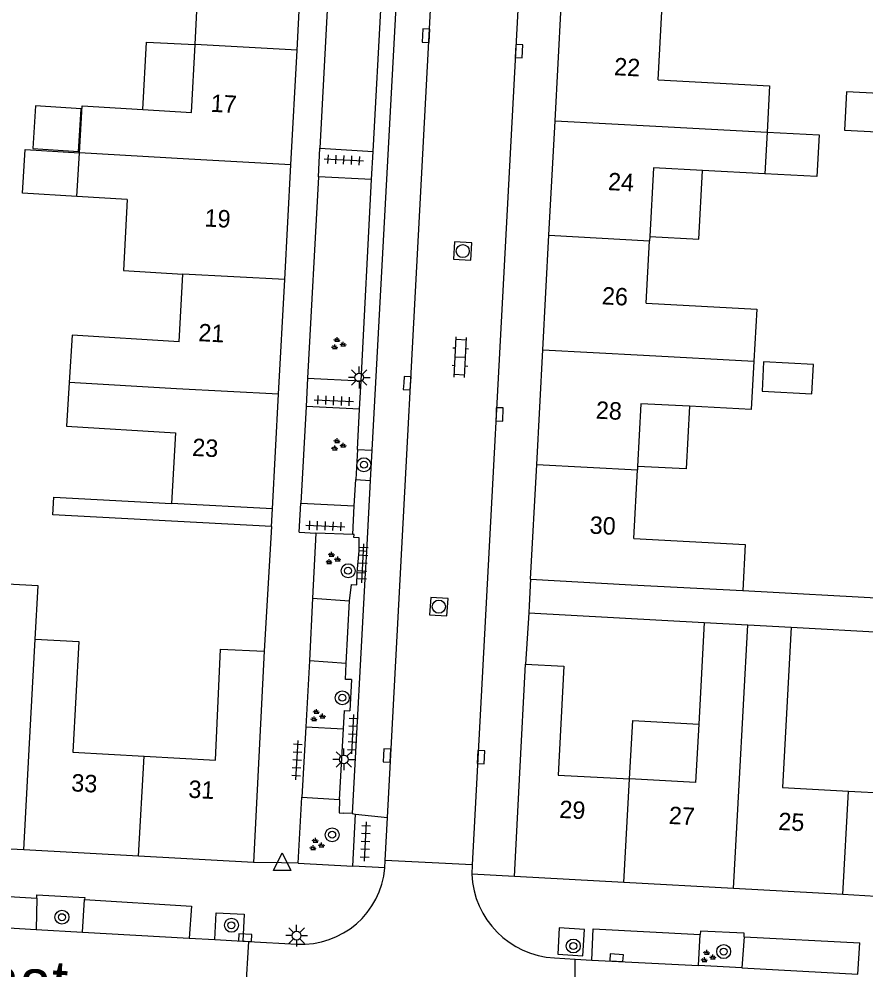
# Model space of a CAD drawing. Extents: x 132998 to 136004, y 396998 to 398512.
# Drawn here: x 133137.9 to 133186.4, y 398389.8 to 398444.3 of the extents above; entities that cross this region are included whole.
import ezdxf

# ---------------------------------------------------------------- set-up
doc = ezdxf.new("R2010")
doc.units = 0
for name, color, linetype in [('gg-afsc-erfafscheiding', 7, 'Continuous'), ('gg-afsc-hekwerk', 7, 'Continuous'), ('gg-afsc-muur', 7, 'Continuous'), ('gg-anno-huisnummerreeks BGT', 7, 'Continuous'), ('gg-anno-openbare ruimte label', 7, 'Continuous'), ('gg-bbg-gedigitaliseerde bebouwing', 7, 'Continuous'), ('gg-bbg-gedigitaliseerde bijgebouw', 7, 'Continuous'), ('gg-bbg-hoofdgebouw', 7, 'Continuous'), ('gg-bbg-luifel en loopbrug', 7, 'Continuous'), ('gg-bbg-tussenscheiding', 7, 'Continuous'), ('gg-knt-verharding', 7, 'Continuous'), ('gg-knt-verharding nz', 7, 'Continuous'), ('gt-grn-groengrens', 7, 'Continuous'), ('gt-grn-weggrens', 7, 'Continuous'), ('gt-symb-boom', 7, 'Continuous'), ('gt-symb-groenvak', 7, 'Continuous'), ('gt-symb-klinker verharding', 7, 'Continuous'), ('gt-symb-kolk', 7, 'Continuous'), ('gt-symb-lichtmast', 7, 'Continuous'), ('gt-symb-rioolschacht', 7, 'Continuous'), ('gt-symb-tegel verharding', 7, 'Continuous'), ('gt-symb-waterafsluiter', 7, 'Continuous')]:
    doc.layers.add(name, color=color, linetype=linetype)

# ---------------------------------------------------------------- blocks, each defined once
blk = doc.blocks.new('gt0-KOLK')
at = {"layer": 'gt-symb-kolk'}
blk.add_lwpolyline([(0, 0), (0.375, 0), (0.375, 0.4), (-0.375, 0.4), (-0.375, 0), (0, 0)], dxfattribs=at)
blk = doc.blocks.new('gt0-GRVAK')
at = {"layer": 'gt-symb-groenvak'}
for p, q in [((-0.11, 0.189), (-0.228, 0.24)), ((-0.182, 0.153), (0.088, 0.153)), ((-0.091, 0.211), (-0.156, 0.322)), ((-0.047, 0.214), (-0.047, 0.393)), ((-0.004, 0.211), (0.061, 0.322)), ((0.015, 0.189), (0.133, 0.24)), ((0.262, -0.052), (0.197, 0.059)), ((0.305, -0.049), (0.305, 0.13)), ((0.349, -0.052), (0.414, 0.059)), ((-0.245, -0.228), (-0.363, -0.177)), ((-0.318, -0.264), (-0.047, -0.264)), ((-0.226, -0.206), (-0.291, -0.095)), ((-0.183, -0.203), (-0.183, -0.024)), ((-0.139, -0.206), (-0.074, -0.095)), ((-0.12, -0.228), (-0.002, -0.177)), ((0.243, -0.074), (0.125, -0.023)), ((0.17, -0.11), (0.441, -0.11)), ((0.368, -0.074), (0.486, -0.023))]:
    blk.add_line(p, q, dxfattribs=at)
blk = doc.blocks.new('gt0-TEG1')
at = {"layer": 'gt-symb-tegel verharding'}
for p, q in [((-1.125, 0), (1.125, 0)), ((-0.9, -0.25), (-0.9, 0.25)), ((-0.45, -0.25), (-0.45, 0.25)), ((0, -0.25), (0, 0.25)), ((0.45, -0.25), (0.45, 0.25)), ((0.9, -0.25), (0.9, 0.25))]:
    blk.add_line(p, q, dxfattribs=at)
blk = doc.blocks.new('gt0-LMAST')
at = {"layer": 'gt-symb-lichtmast'}
for p, q in [((-0.005, 0.246), (-0.005, 0.621)), ((-0.182, 0.173), (-0.447, 0.438)), ((0.172, 0.173), (0.437, 0.438)), ((-0.255, -0.004), (-0.63, -0.004)), ((-0.182, -0.181), (-0.447, -0.446)), ((-0.005, -0.254), (-0.005, -0.629)), ((0.437, -0.446), (0.172, -0.181)), ((0.245, -0.004), (0.62, -0.004))]:
    blk.add_line(p, q, dxfattribs=at)
blk.add_circle((-0.005, -0.004), 0.25, dxfattribs=at)
blk = doc.blocks.new('gt0-BOOM')
at = {"layer": 'gt-symb-boom'}
for radius in [0.4, 0.2]:
    blk.add_circle((0, 0), radius, dxfattribs=at)
blk = doc.blocks.new('gt0-RS')
at = {"layer": 'gt-symb-rioolschacht'}
blk.add_lwpolyline([(-0.5, -0.5), (0.5, -0.5), (0.5, 0.5), (-0.5, 0.5)], close=True, dxfattribs=at)
blk.add_circle((0, 0), 0.375, dxfattribs=at)
blk = doc.blocks.new('gt0-KL1')
at = {"layer": 'gt-symb-klinker verharding'}
for p, q in [((-1.15, 0.3), (1.15, 0.3)), ((-1, -0.3), (-1, 0.3)), ((-0.5, 0.3), (-0.5, 0.45)), ((0, -0.3), (0, 0.3)), ((0.5, 0.3), (0.5, 0.45)), ((1, -0.3), (1, 0.3)), ((-1.15, -0.3), (1.15, -0.3)), ((-0.5, -0.45), (-0.5, -0.3)), ((0.5, -0.45), (0.5, -0.3))]:
    blk.add_line(p, q, dxfattribs=at)
blk = doc.blocks.new('gt0-WAFSL')
at = {"layer": 'gt-symb-waterafsluiter'}
for p, q in [((-0.5, -0.333), (0, 0.667)), ((0, 0.667), (0.5, -0.333)), ((0.5, -0.333), (-0.5, -0.333))]:
    blk.add_line(p, q, dxfattribs=at)

msp = doc.modelspace()

# ---------------------------------------------------------------- linework, layer by layer
at = {"layer": 'gg-afsc-erfafscheiding'}
for p, q in [((133167.12, 398410.254), (133177.186, 398409.693)), ((133182.178, 398409.414), (133189.746, 398408.992))]:
    msp.add_line(p, q, dxfattribs=at)
for points in [[(133179.394, 398411.516), (133187.763, 398411.07), (133188.662, 398412.055), (133190.746, 398451.096), (133192.171, 398451.016), (133191.428, 398437.107)], [(133152.365, 398415.185), (133139.825, 398415.864), (133139.88, 398416.874), (133146.639, 398416.515)]]:
    msp.add_lwpolyline(points, dxfattribs=at)
at = {"layer": 'gg-afsc-hekwerk'}
msp.add_line((133167.23, 398412.17), (133167.146, 398410.672), dxfattribs=at)
at = {"layer": 'gg-afsc-muur'}
for p, q in [((133152.365, 398415.185), (133151.94, 398408.04)), ((133167.146, 398410.672), (133167.12, 398410.254)), ((133167.12, 398410.254), (133166.935, 398407.303))]:
    msp.add_line(p, q, dxfattribs=at)
at = {"layer": 'gg-bbg-gedigitaliseerde bebouwing'}
for p, q in [((133147.98, 398442.814), (133148.189, 398446.731)), ((133174.546, 398440.792), (133174.755, 398444.713)), ((133147.774, 398438.926), (133147.98, 398442.814)), ((133144.993, 398439.097), (133147.774, 398438.926)), ((133141.196, 398434.11), (133141.349, 398436.605)), ((133180.668, 398435.415), (133177.097, 398435.608)), ((133144.097, 398433.932), (133141.196, 398434.11)), ((133173.862, 398427.986), (133174.054, 398431.577)), ((133174.067, 398431.812), (133174.054, 398431.577)), ((133147.068, 398425.778), (133147.275, 398429.666)), ((133173.142, 398414.505), (133173.352, 398418.441)), ((133173.363, 398418.641), (133173.352, 398418.441)), ((133167.23, 398412.17), (133173.001, 398411.858)), ((133173.001, 398411.858), (133179.394, 398411.516)), ((133177.186, 398409.693), (133176.871, 398403.857)), ((133177.186, 398409.693), (133179.681, 398409.554)), ((133179.681, 398409.554), (133182.178, 398409.414)), ((133182.178, 398409.414), (133181.683, 398400.238)), ((133169.142, 398407.188), (133168.817, 398400.948)), ((133140.966, 398402.265), (133145.057, 398402.036)), ((133145.057, 398402.036), (133149.145, 398401.807)), ((133168.817, 398400.948), (133172.907, 398400.722)), ((133181.683, 398400.238), (133185.467, 398400.029)), ((133185.467, 398400.029), (133189.25, 398399.821))]:
    msp.add_line(p, q, dxfattribs=at)
for points in [[(133174.546, 398440.792), (133180.94, 398440.447), (133180.796, 398437.801)], [(133141.349, 398436.605), (133141.515, 398439.31), (133144.993, 398439.097)], [(133177.097, 398435.608), (133174.278, 398435.76), (133174.067, 398431.812)], [(133144.097, 398433.932), (133143.879, 398429.874), (133147.275, 398429.666)], [(133173.862, 398427.986), (133180.197, 398427.645), (133180.036, 398424.668)], [(133147.068, 398425.778), (133140.927, 398426.153), (133140.761, 398423.449)], [(133180.036, 398424.668), (133179.886, 398421.891), (133176.334, 398422.083)], [(133140.761, 398423.449), (133140.608, 398420.954), (133146.86, 398420.571), (133146.639, 398416.515)], [(133176.334, 398422.083), (133173.554, 398422.233), (133173.363, 398418.641)], [(133173.142, 398414.505), (133179.536, 398414.161), (133179.394, 398411.516)], [(133138.811, 398408.735), (133138.982, 398411.783), (133136.486, 398411.923), (133135.975, 398402.545)], [(133138.811, 398408.735), (133141.308, 398408.601), (133140.966, 398402.265)], [(133149.145, 398401.807), (133149.436, 398408.164), (133151.94, 398408.04)], [(133176.871, 398403.857), (133176.691, 398400.518), (133172.907, 398400.722)]]:
    msp.add_lwpolyline(points, dxfattribs=at)
at = {"layer": 'gg-bbg-gedigitaliseerde bijgebouw'}
for points in [[(133185.343, 398440.11), (133185.225, 398437.913), (133188.59, 398437.732), (133188.709, 398439.929), (133185.343, 398440.11)], [(133141.44, 398439.142), (133138.836, 398439.302), (133138.686, 398436.853), (133141.29, 398436.693), (133141.44, 398439.142)], [(133180.796, 398437.801), (133183.772, 398437.642), (133183.645, 398435.256), (133180.668, 398435.415)], [(133180.502, 398422.959), (133183.354, 398422.806), (133183.445, 398424.485), (133180.593, 398424.638), (133180.502, 398422.959)]]:
    msp.add_lwpolyline(points, dxfattribs=at)
at = {"layer": 'gg-bbg-hoofdgebouw'}
for p, q in [((133153.833, 398442.498), (133154.187, 398449.072)), ((133168.633, 398438.453), (133168.984, 398445.021)), ((133153.48, 398435.924), (133153.833, 398442.498)), ((133168.283, 398431.885), (133168.633, 398438.453)), ((133153.127, 398429.35), (133153.48, 398435.924)), ((133167.932, 398425.317), (133168.283, 398431.885)), ((133152.773, 398422.776), (133153.127, 398429.35)), ((133167.581, 398418.749), (133167.932, 398425.317)), ((133152.42, 398416.2), (133152.773, 398422.776)), ((133167.23, 398412.17), (133167.581, 398418.749)), ((133152.42, 398416.2), (133146.639, 398416.515)), ((133151.94, 398408.04), (133151.33, 398395.94)), ((133166.61, 398401.07), (133166.935, 398407.303)), ((133166.935, 398407.303), (133169.142, 398407.188)), ((133166.3, 398395.13), (133166.61, 398401.07)), ((133138.156, 398396.66), (133131.569, 398397.02)), ((133144.743, 398396.3), (133138.156, 398396.66)), ((133151.33, 398395.94), (133144.743, 398396.3)), ((133172.58, 398394.784), (133166.3, 398395.13)), ((133178.86, 398394.439), (133172.58, 398394.784)), ((133185.14, 398394.093), (133178.86, 398394.439)), ((133191.42, 398393.747), (133185.14, 398394.093))]:
    msp.add_line(p, q, dxfattribs=at)
at = {"layer": 'gg-bbg-luifel en loopbrug'}
for points in [[(133144.993, 398439.097), (133145.2, 398442.964), (133147.98, 398442.814)], [(133141.196, 398434.11), (133138.085, 398434.301), (133138.238, 398436.796), (133141.349, 398436.605)], [(133174.067, 398431.812), (133176.885, 398431.661), (133177.097, 398435.608)], [(133176.334, 398422.083), (133176.143, 398418.492), (133173.363, 398418.641)], [(133172.907, 398400.722), (133173.091, 398404.065), (133176.871, 398403.857)]]:
    msp.add_lwpolyline(points, dxfattribs=at)
at = {"layer": 'gg-bbg-tussenscheiding'}
for p, q in [((133153.833, 398442.498), (133147.98, 398442.814)), ((133168.633, 398438.453), (133174.404, 398438.145)), ((133174.404, 398438.145), (133180.796, 398437.801)), ((133180.796, 398437.801), (133180.668, 398435.415)), ((133147.628, 398436.24), (133141.349, 398436.605)), ((133153.48, 398435.924), (133147.628, 398436.24)), ((133168.283, 398431.885), (133174.054, 398431.577)), ((133153.127, 398429.35), (133147.275, 398429.666)), ((133167.932, 398425.317), (133173.703, 398425.009)), ((133173.703, 398425.009), (133180.036, 398424.668)), ((133146.922, 398423.091), (133140.761, 398423.449)), ((133152.773, 398422.776), (133146.922, 398423.091)), ((133167.581, 398418.749), (133173.352, 398418.441)), ((133179.187, 398400.376), (133179.681, 398409.554)), ((133138.471, 398402.405), (133138.811, 398408.735)), ((133138.156, 398396.66), (133138.471, 398402.405)), ((133144.743, 398396.3), (133145.057, 398402.036)), ((133172.58, 398394.784), (133172.907, 398400.722)), ((133178.86, 398394.439), (133179.187, 398400.376)), ((133185.14, 398394.093), (133185.467, 398400.029))]:
    msp.add_line(p, q, dxfattribs=at)
at = {"layer": 'gg-knt-verharding'}
for p, q in [((133167.357, 398460.755), (133163.87, 398395.795)), ((133155.753, 398448.287), (133155.142, 398436.874)), ((133158.204, 398436.681), (133158.813, 398448.12)), ((133155.142, 398436.874), (133158.204, 398436.681)), ((133155.054, 398435.239), (133154.433, 398423.689)), ((133158.108, 398435.078), (133155.054, 398435.239)), ((133157.506, 398423.535), (133158.108, 398435.078)), ((133154.433, 398423.689), (133157.506, 398423.535)), ((133154.346, 398422.064), (133154.048, 398416.526)), ((133157.418, 398421.926), (133154.346, 398422.064)), ((133157.291, 398419.615), (133157.418, 398421.926)), ((133157.291, 398419.615), (133158.128, 398419.569)), ((133158.128, 398419.569), (133158.034, 398417.834)), ((133157.112, 398416.373), (133157.195, 398417.88)), ((133157.195, 398417.88), (133158.034, 398417.834)), ((133158.034, 398417.834), (133157.814, 398413.768)), ((133154.048, 398416.526), (133157.112, 398416.373)), ((133154.916, 398414.816), (133154.725, 398411.078)), ((133157.03, 398414.73), (133154.916, 398414.816)), ((133157.814, 398413.768), (133157.388, 398413.797)), ((133157.814, 398413.768), (133157.747, 398412.544)), ((133157.747, 398412.544), (133157.001, 398398.734)), ((133157.253, 398411.848), (133157.287, 398412.565)), ((133157.287, 398412.565), (133157.747, 398412.544)), ((133154.725, 398411.078), (133156.836, 398410.937)), ((133154.55, 398407.484), (133154.333, 398403.713)), ((133156.64, 398407.34), (133154.55, 398407.484)), ((133156.96, 398406.419), (133156.856, 398404.633)), ((133154.333, 398403.713), (133156.488, 398403.598)), ((133153.902, 398395.895), (133154.105, 398399.669)), ((133154.105, 398399.669), (133156.274, 398399.55)), ((133157.001, 398398.734), (133156.503, 398398.761)), ((133157.001, 398398.734), (133157.182, 398398.701)), ((133157.035, 398395.719), (133157.182, 398398.701)), ((133157.182, 398398.701), (133159.021, 398398.517)), ((133158.887, 398396.051), (133159.021, 398398.517)), ((133153.902, 398395.895), (133157.035, 398395.719)), ((133158.865, 398395.629), (133158.887, 398396.051)), ((133163.87, 398395.795), (133158.887, 398396.051)), ((133163.87, 398395.795), (133163.849, 398395.258)), ((133132.796, 398394.229), (133138.897, 398393.898)), ((133138.897, 398393.898), (133138.863, 398392.099)), ((133141.527, 398391.949), (133141.649, 398393.803)), ((133138.863, 398392.099), (133141.527, 398391.949)), ((133147.639, 398391.604), (133149.113, 398391.521)), ((133176.855, 398390.029), (133176.96, 398391.807)), ((133179.475, 398391.675), (133179.342, 398389.896)), ((133179.475, 398391.675), (133186.118, 398391.326)), ((133149.113, 398391.521), (133150.715, 398391.431)), ((133151.049, 398391.412), (133150.696, 398385.439)), ((133150.715, 398391.431), (133151.049, 398391.412)), ((133151.049, 398391.412), (133153.825, 398391.255)), ((133186.003, 398389.536), (133186.118, 398391.326)), ((133168.599, 398390.464), (133169.791, 398390.395)), ((133169.759, 398384.377), (133169.791, 398390.395)), ((133169.791, 398390.395), (133170.74, 398390.344)), ((133179.342, 398389.896), (133176.855, 398390.029))]:
    msp.add_line(p, q, dxfattribs=at)
for points in [[(133161.777, 398450.125), (133159.789, 398450.302), (133158.128, 398419.569)], [(133157.388, 398413.797), (133157.39, 398414.535), (133157.095, 398414.559), (133157.113, 398414.727), (133157.03, 398414.73)], [(133156.836, 398410.937), (133156.947, 398411.871), (133157.253, 398411.848)], [(133156.96, 398406.419), (133156.614, 398406.422), (133156.64, 398407.34)], [(133156.488, 398403.598), (133156.555, 398404.655), (133156.856, 398404.633)], [(133156.274, 398399.55), (133156.239, 398398.776), (133156.503, 398398.761)], [(133138.897, 398393.898), (133138.907, 398394.084), (133141.656, 398393.935), (133141.649, 398393.803)], [(133141.649, 398393.803), (133147.77, 398393.432), (133147.639, 398391.604)], [(133149.113, 398391.521), (133149.199, 398393.04), (133150.801, 398392.966), (133150.715, 398391.431)], [(133168.789, 398390.68), (133170.23, 398390.583), (133170.311, 398392.087), (133168.87, 398392.184), (133168.789, 398390.68)], [(133170.74, 398390.344), (133170.824, 398392.13), (133176.96, 398391.807)], [(133179.475, 398391.675), (133179.485, 398391.882), (133176.969, 398391.999), (133176.96, 398391.807)]]:
    msp.add_lwpolyline(points, dxfattribs=at)
for centre, radius, start, end in [((133154.094, 398396.035), 4.788, 266.7736, 355.133), ((133168.874, 398395.487), 5.03, 182.6065, 266.8652)]:
    msp.add_arc(centre, radius, start, end, dxfattribs=at)
at = {"layer": 'gg-knt-verharding nz'}
for p, q in [((133159.021, 398398.517), (133161.777, 398450.125)), ((133132.648, 398392.45), (133138.863, 398392.099)), ((133141.527, 398391.949), (133147.639, 398391.604)), ((133170.74, 398390.344), (133176.855, 398390.029)), ((133179.342, 398389.896), (133186.003, 398389.536))]:
    msp.add_line(p, q, dxfattribs=at)
at = {"layer": 'gt-grn-groengrens'}
msp.add_line((133157.291, 398419.615), (133157.195, 398417.88), dxfattribs=at)
at = {"layer": 'gt-grn-weggrens'}
for p, q in [((133155.054, 398435.239), (133155.142, 398436.874)), ((133158.108, 398435.078), (133158.204, 398436.681)), ((133154.433, 398423.689), (133154.346, 398422.064)), ((133157.418, 398421.926), (133157.506, 398423.535)), ((133152.365, 398415.185), (133152.42, 398416.2)), ((133153.96, 398414.872), (133154.048, 398416.526)), ((133157.03, 398414.73), (133157.112, 398416.373)), ((133153.96, 398414.872), (133154.916, 398414.816)), ((133157.287, 398412.565), (133157.388, 398413.797)), ((133154.725, 398411.078), (133154.55, 398407.484)), ((133156.64, 398407.34), (133156.836, 398410.937)), ((133154.333, 398403.713), (133154.105, 398399.669)), ((133156.274, 398399.55), (133156.488, 398403.598)), ((133152.941, 398395.912), (133151.33, 398395.94)), ((133153.902, 398395.895), (133152.941, 398395.912)), ((133158.865, 398395.629), (133157.035, 398395.719)), ((133166.3, 398395.13), (133163.849, 398395.258))]:
    msp.add_line(p, q, dxfattribs=at)

# ---------------------------------------------------------------- block references
at = {"layer": 'gt-symb-boom'}
for p in [(133157.665, 398418.733), (133156.76, 398412.657), (133156.427, 398405.376), (133155.845, 398397.522), (133140.348, 398392.797), (133150.068, 398392.337), (133169.677, 398391.146), (133178.302, 398390.827)]:
    msp.add_blockref('gt0-BOOM', p, dxfattribs=at)
at = {"layer": 'gt-symb-groenvak'}
for p in [(133156.176, 398425.656), (133156.176, 398419.861), (133155.857, 398413.34), (133154.991, 398404.335), (133154.933, 398396.949), (133177.379, 398390.528)]:
    msp.add_blockref('gt0-GRVAK', p, dxfattribs=at)
at = {"layer": 'gt-symb-klinker verharding', "rotation": 86.90594194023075}
msp.add_blockref('gt0-KL1', (133163.198, 398424.892), dxfattribs=at)
at = {"layer": 'gt-symb-kolk'}
for p, rotation in [((133161.025, 398443.337), -92.80805306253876), ((133166.363, 398442.448), -92.29290050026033), ((133159.949, 398423.426), -93.44049487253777), ((133165.244, 398421.626), -91.66111204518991), ((133158.799, 398402.077), -92.80805306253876), ((133164.187, 398401.987), -93.21162577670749), ((133150.849, 398391.423), -2.8080530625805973), ((133172.152, 398390.271), -3.211625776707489)]:
    msp.add_blockref('gt0-KOLK', p, dxfattribs=dict(at, rotation=rotation))
at = {"layer": 'gt-symb-lichtmast'}
for p in [(133157.404, 398423.735), (133156.518, 398401.848), (133153.813, 398391.744)]:
    msp.add_blockref('gt0-LMAST', p, dxfattribs=at)
at = {"layer": 'gt-symb-rioolschacht'}
for p, rotation in [((133163.334, 398430.982), 87.02032621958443), ((133161.962, 398410.597), 86.1592529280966)]:
    msp.add_blockref('gt0-RS', p, dxfattribs=dict(at, rotation=rotation))
at = {"layer": 'gt-symb-tegel verharding'}
for p, rotation in [((133156.515, 398436.209), -3.036868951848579), ((133155.939, 398422.407), -2.579147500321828), ((133155.453, 398415.224), -2.3501595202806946), ((133157.609, 398413.079), 86.84875900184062), ((133157.03, 398403.284), 86.9059419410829), ((133153.832, 398401.799), 86.73114704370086), ((133157.755, 398397.132), 87.19194693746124)]:
    msp.add_blockref('gt0-TEG1', p, dxfattribs=dict(at, rotation=rotation))
at = {"layer": 'gt-symb-waterafsluiter'}
msp.add_blockref('gt0-WAFSL', (133152.979, 398395.816), dxfattribs=at)

# ---------------------------------------------------------------- texts
at = {"layer": 'gg-anno-huisnummerreeks BGT'}
for s, rotation, p in [('22', 356.9, (133172, 398441.067)), ('17', 356.9, (133148.859, 398438.968)), ('24', 357, (133171.649, 398434.479)), ('19', 356.9, (133148.506, 398432.394)), ('26', 356.9, (133171.299, 398427.931)), ('21', 356.9, (133148.153, 398425.821)), ('28', 357, (133170.95, 398421.379)), ('23', 356.9, (133147.799, 398419.245)), ('30', 356.9, (133170.597, 398414.789)), ('33', 356.9, (133140.865, 398400.017)), ('31', 356.8, (133147.578, 398399.651)), ('29', 356.8, (133168.856, 398398.495)), ('27', 356.9, (133175.136, 398398.148)), ('25', 356.8, (133181.416, 398397.804))]:
    msp.add_text(s, height=1, rotation=rotation, dxfattribs=at).set_placement(p)
at = {"layer": 'gg-anno-openbare ruimte label'}
msp.add_text('Dessinateurstraat', height=2.5, rotation=356.8, dxfattribs=at).set_placement((133114.458, 398389.243))

doc.saveas('drawing.dxf')
